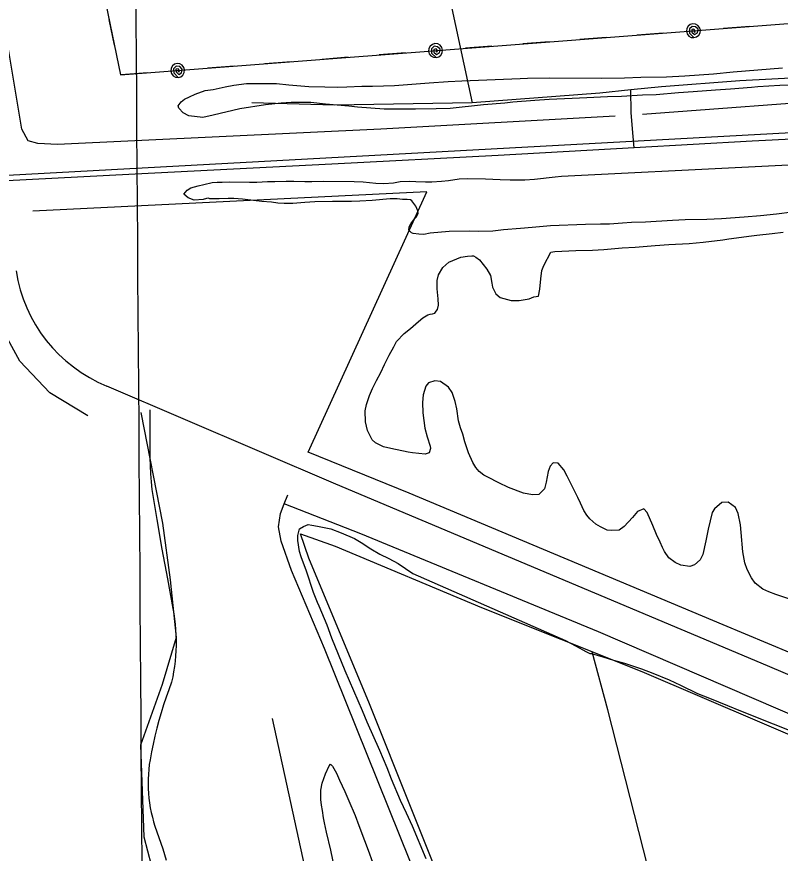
# Model space of a CAD drawing. Extents: x 3508733 to 3546731, y 546897 to 572481.
# Drawn here: x 3533744 to 3534730, y 568029 to 569109 of the extents above; entities that cross this region are included whole.
import ezdxf

# ---------------------------------------------------------------- set-up
doc = ezdxf.new("R2010")
doc.units = 0
for name, color, linetype in [('V-DTCH-CNTR', 7, 'Continuous'), ('V-GRID-MAJR', 7, 'Continuous'), ('V-RAIL-TRAK', 7, 'Continuous'), ('V-ROAD-CNTR', 7, 'Continuous'), ('V-SITE-VEGE', 7, 'Continuous'), ('V-TOPO-SHOR', 7, 'Continuous'), ('V-UTIL-LINE', 7, 'Continuous')]:
    doc.layers.add(name, color=color, linetype=linetype)

msp = doc.modelspace()

# ---------------------------------------------------------------- linework, layer by layer
at = {"layer": 'V-DTCH-CNTR'}
for points in [[(3533970.9196974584, 570623.5985065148), (3533981.048, 570579.441), (3534069.602, 570179.9990000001), (3534105.149, 570026.606), (3534135.48, 569895.72), (3534194.046, 569617.595), (3534262.306, 569319.841), (3534331.666, 568997.602)], [(3535581.8000000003, 569075.4450000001), (3535436.504, 569069.073), (3535207.483, 569054.4400000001), (3534950.045, 569040.346), (3534677.606, 569026.328), (3534576.117, 569018.549), (3534536.574, 569014.425), (3534496.734, 569010.267), (3534331.666, 568997.602), (3534154.02, 568994.946), (3534047.457, 568997.852)], [(3534540.963, 568939.515), (3534539.0870000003, 568958.866), (3534537.248, 568985.323), (3534536.574, 569014.425)], [(3534490.091, 567511.506), (3534405.345, 567708.308), (3534307.006, 567952.201), (3534199.312, 568221.427), (3534120.845, 568409.9), (3534110.3340000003, 568441.169), (3534154.903, 568425.137), (3534343.765, 568345.949), (3534550.787, 568263.509), (3534783.4050000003, 568163.9500000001), (3535100.04, 568035.9130000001), (3535232.892, 567975.577)], [(3534673.44, 567503.246), (3534640.987, 567642.353), (3534575.8000000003, 567943.464), (3534506.903, 568213.802), (3534486.793, 568288.9940000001)], [(3534218.092, 567512.505), (3534179.555, 567705.519), (3534126.325, 567962.2220000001), (3534074.197, 568202.718)], [(3533913.4560000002, 568124.554), (3533913.392, 568118.351), (3533913.54, 568112.147), (3533913.896, 568105.952), (3533914.466, 568099.773), (3533915.244, 568093.617), (3533916.2290000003, 568087.492), (3533917.423, 568081.403), (3533918.824, 568075.357), (3533920.429, 568069.365), (3533922.238, 568063.428), (3533927.347, 568048.952), (3533932.23, 568034.399), (3533936.879, 568019.768)]]:
    msp.add_lwpolyline(points, dxfattribs=at)
at = {"layer": 'V-GRID-MAJR'}
msp.add_spline([(3534014.4590000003, 552440.283), (3533972.165, 558498.1140000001), (3533929.85, 564559.029), (3533887.535, 570619.961), (3533887.514, 570623.028)], degree=3, dxfattribs=at)
at = {"layer": 'V-RAIL-TRAK'}
msp.add_lwpolyline([(3536278.836, 569033.137), (3536143.693, 569025.353), (3536073.772, 569021.322), (3535800.774, 569007.402), (3535598.3170000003, 568996.386), (3535584.696, 568995.644), (3535417.589, 568986.697), (3535190.494, 568974.38), (3534881.376, 568957.584), (3534693.4590000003, 568948.131), (3534540.963, 568939.515), (3534365.361, 568929.5920000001), (3534150.5100000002, 568918.439), (3533896.486, 568905.647), (3533722.582, 568896.5380000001)], dxfattribs=at)
at = {"layer": 'V-ROAD-CNTR'}
for points in [[(3543838.2252852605, 569442.775088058), (3541690.250581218, 569327.0473195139), (3540868.29122514, 569282.6584082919), (3539752.9864557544, 569225.118523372), (3538133.1766953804, 569138.221697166), (3536332.9342958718, 569045.4618826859), (3533541.749878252, 568893.8081859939)], [(3535240.859480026, 568045.973881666), (3534713.117535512, 568270.572432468), (3534155.8116501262, 568505.3229629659), (3533860.10524154, 568632.0807094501)], [(3533903.8971539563, 568598.0007776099), (3533932.1490974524, 568455.162063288), (3533941.679078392, 568381.6832102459), (3533949.5370626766, 568307.3793588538), (3533931.649098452, 568246.5734804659), (3533903.6501544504, 568168.3046370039), (3533907.893145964, 568049.800874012), (3533931.4810987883, 567959.5530545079), (3534004.3299530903, 567623.719726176), (3534050.502860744, 567416.531140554), (3534090.3087811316, 567256.1044614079), (3534148.0776655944, 567038.0028976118), (3534203.3255550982, 566816.578340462)], [(3533915.481, 568601.4720000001), (3533915.614, 568549.762), (3533915.668, 568539.442), (3533915.9590000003, 568529.126), (3533916.487, 568518.821), (3533917.255, 568508.53), (3533918.2600000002, 568498.259), (3533924.648, 568459.814), (3533931.296, 568421.414), (3533938.204, 568383.059), (3533945.3680000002, 568344.751), (3533946.552, 568338.011), (3533947.537, 568331.238), (3533948.321, 568324.439), (3533948.907, 568317.621), (3533949.29, 568310.789), (3533949.472, 568303.949), (3533949.454, 568297.104), (3533949.232, 568290.264), (3533948.811, 568283.434), (3533948.188, 568276.618), (3533947.367, 568269.8250000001), (3533946.343, 568263.058), (3533945.122, 568256.3250000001), (3533943.703, 568249.63), (3533940.008, 568239.8690000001), (3533936.512, 568230.036), (3533933.217, 568220.134), (3533930.12, 568210.169), (3533927.225, 568200.142), (3533924.534, 568190.057), (3533922.045, 568179.922), (3533919.764, 568169.7390000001), (3533917.685, 568159.512), (3533915.815, 568149.245), (3533914.912, 568143.105), (3533914.216, 568136.939), (3533913.73, 568130.754), (3533913.4560000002, 568124.554)]]:
    msp.add_lwpolyline(points, dxfattribs=at)
msp.add_arc((3533932.3887880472, 568809.5139740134), 191.59194781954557, 188.60688842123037, 247.83477731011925, dxfattribs=at)
at = {"layer": 'V-SITE-VEGE'}
for p, q in [((3534606.5670000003, 569032.7149999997), (3534643.328, 569035.1539999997)), ((3534643.328, 569035.154), (3534668.738, 569038.001)), ((3534668.738, 569038.0009999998), (3534732.576, 569042.9429999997)), ((3534276.441, 569023.778), (3534300.839, 569025.2949999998)), ((3534300.839, 569025.2949999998), (3534318.5500000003, 569026.1839999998)), ((3534318.5500000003, 569026.1839999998), (3534393.739, 569029.3829999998)), ((3534393.739, 569029.3829999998), (3534403.094, 569029.6599999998)), ((3534403.094, 569029.6599999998), (3534431.4930000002, 569030.1469999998)), ((3534431.4930000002, 569030.147), (3534499.307, 569029.719)), ((3534499.307, 569029.719), (3534528.3740000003, 569029.8690000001)), ((3534528.3740000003, 569029.8690000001), (3534549.759, 569030.737)), ((3534549.759, 569030.737), (3534582.839, 569031.529)), ((3534582.839, 569031.5289999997), (3534606.5670000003, 569032.7149999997)), ((3533974.009, 569008.987), (3533987.0670000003, 569013.5829999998)), ((3533987.0670000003, 569013.5829999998), (3533997.434, 569015.186)), ((3533997.434, 569015.186), (3534012.823, 569018.43)), ((3534012.823, 569018.43), (3534024.1950000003, 569020.698)), ((3534024.1950000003, 569020.698), (3534040.2460000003, 569022.934)), ((3534040.2460000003, 569022.934), (3534078.9960000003, 569022.688)), ((3534078.9960000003, 569022.688), (3534095.023, 569021.251)), ((3534095.023, 569021.2509999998), (3534105.372, 569020.1839999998)), ((3534105.372, 569020.1839999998), (3534121.068, 569019.0819999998)), ((3534121.068, 569019.0819999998), (3534141.773, 569018.2829999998)), ((3534141.773, 569018.283), (3534158.4790000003, 569018.179)), ((3534158.4790000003, 569018.179), (3534170.173, 569018.437)), ((3534170.173, 569018.437), (3534189.219, 569019.319)), ((3534189.219, 569019.319), (3534202.916, 569019.231)), ((3534202.916, 569019.231), (3534231.3200000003, 569020.388)), ((3534231.3200000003, 569020.388), (3534276.441, 569023.778)), ((3534645.87, 569014.093), (3534617.1240000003, 569011.936)), ((3534665.252, 569015.305), (3534645.87, 569014.093)), ((3534692.327, 569017.474), (3534665.252, 569015.305)), ((3534700.685, 569018.422), (3534692.327, 569017.474)), ((3534729.092, 569020.247), (3534700.685, 569018.422)), ((3534748.137, 569020.46), (3534729.092, 569020.247)), ((3533956.241, 568999.0769999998), (3533960.273, 569002.726)), ((3533960.273, 569002.726), (3533966.972, 569005.692)), ((3533966.972, 569005.692), (3533974.009, 569008.987)), ((3534460.722, 569003.2379999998), (3534431.315, 569002.0849999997)), ((3534479.771, 569004.1169999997), (3534460.722, 569003.2379999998)), ((3534506.505, 569005.62), (3534479.771, 569004.1170000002)), ((3534524.548, 569006.1730000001), (3534506.505, 569005.6199999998)), ((3534551.619, 569007.672), (3534524.548, 569006.1730000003)), ((3534569.326, 569008.229), (3534551.619, 569007.6719999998)), ((3534598.409, 569010.7179999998), (3534569.326, 569008.229)), ((3534617.1240000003, 569011.936), (3534598.409, 569010.718)), ((3533952.198, 568993.7579999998), (3533956.241, 568999.0769999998)), ((3533952.849, 568991.081), (3533952.198, 568993.7579999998)), ((3534064.791, 568995.0509999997), (3534031.685, 568989.9139999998)), ((3534085.183, 568997.26), (3534064.791, 568995.051)), ((3534098.216, 568998.1799999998), (3534085.183, 568997.2599999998)), ((3534123.269, 568998.0199999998), (3534098.216, 568998.1799999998)), ((3534142.301, 568995.8959999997), (3534123.269, 568998.0199999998)), ((3534172.352, 568993.367), (3534142.301, 568995.8959999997)), ((3534183.704, 568992.294), (3534172.352, 568993.367)), ((3534218.098, 568989.7379999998), (3534183.704, 568992.2939999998)), ((3534346.417, 568995.276), (3534303.293, 568990.5349999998)), ((3534374.16, 568997.436), (3534346.417, 568995.276)), ((3534384.191, 568998.71), (3534374.16, 568997.436)), ((3534412.6010000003, 569000.8690000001), (3534384.191, 568998.71)), ((3534431.315, 569002.0849999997), (3534412.6010000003, 569000.8690000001)), ((3533958.487, 568984.698), (3533952.849, 568991.081)), ((3533965.813, 568980.977), (3533958.487, 568984.698)), ((3533983.842, 568978.859), (3533965.813, 568980.977)), ((3533997.223, 568981.779), (3533983.842, 568978.859)), ((3534031.685, 568989.914), (3533997.223, 568981.779)), ((3534258.519, 568989.4819999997), (3534218.098, 568989.7379999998)), ((3534285.248, 568989.982), (3534258.519, 568989.482)), ((3534303.293, 568990.5349999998), (3534285.248, 568989.9819999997))]:
    msp.add_line(p, q, dxfattribs=at)
for points in [[(3534478.169, 568840.545), (3534432.835, 568838.833), (3534409.193, 568836.662), (3534394.234, 568835.61), (3534372.278, 568833.662), (3534358.281, 568832.116), (3534339.9560000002, 568831.577), (3534328.633, 568832.1730000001), (3534302.111, 568831.718), (3534277.5, 568829.316), (3534269.292, 568827.9500000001), (3534263.025, 568828.0160000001), (3534255.562, 568829.056), (3534253.6410000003, 568829.797), (3534250.061, 568833.451), (3534250.585, 568837.5430000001), (3534252.556, 568841.62), (3534257.198, 568847.84), (3534259.875, 568850.464), (3534262.091, 568854.783), (3534261.645, 568858.404), (3534259.052, 568864.214), (3534254.061, 568871.255), (3534252.386, 568872.478), (3534247.81, 568873.006), (3534242.0270000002, 568873.063), (3534234.801, 568873.618), (3534226.1240000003, 568873.707), (3534202.478, 568871.536), (3534186.804, 568870.97), (3534176.1920000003, 568870.358), (3534151.603, 568870.362), (3534128.461, 568869.873), (3534115.917, 568869.277), (3534100.236, 568867.988), (3534088.906, 568867.8640000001), (3534080.7120000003, 568868.187), (3534072.528, 568869.475), (3534060.244, 568870.321), (3534049.6520000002, 568871.634), (3534035.203, 568873.227), (3534024.128, 568874.302), (3534016.6550000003, 568874.378), (3534005.077, 568873.772), (3533993.268, 568873.893), (3533991.347, 568874.634), (3533988.935, 568874.417), (3533984.339, 568872.777), (3533972.762, 568872.171), (3533965.076, 568874.9), (3533959.583, 568880.0160000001), (3533963.728, 568884.796), (3533968.582, 568887.881), (3533978.009, 568890.439), (3533985.2630000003, 568892.534), (3533995.89, 568894.84), (3534002.644, 568895.251), (3534008.911, 568895.188), (3534018.074, 568895.577), (3534044.346, 568895.311), (3534053.748, 568895.456), (3534067.736, 568896.04), (3534077.14, 568896.185), (3534091.607, 568896.763), (3534101.491, 568896.6630000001), (3534115.95, 568896.275), (3534124.867, 568896.185), (3534139.336, 568896.761), (3534179.5870000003, 568896.355), (3534190.911, 568895.757), (3534207.524, 568893.904), (3534217.887, 568893.558), (3534230.431, 568894.635), (3534238.883, 568895.997), (3534251.183, 568896.595), (3534259.132, 568896.03), (3534271.4220000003, 568895.667), (3534279.857, 568895.581), (3534292.401, 568896.421), (3534301.329, 568897.535), (3534315.091, 568899.5650000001), (3534325.46, 568899.941), (3534349.082, 568899.704), (3534368.116, 568898.7880000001), (3534380.887, 568898.416), (3534399.93, 568898.225), (3534412.4760000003, 568899.302), (3534438.7800000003, 568902.411), (3534446.982, 568903.052), (3535171.714, 568939.355)], [(3534745.177, 568856.649), (3534724.665, 568853.964), (3534703.906, 568851.762), (3534683.162, 568850.044), (3534653.73, 568847.932), (3534634.68, 568847.158), (3534606.714, 568846.72), (3534590.3140000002, 568845.919), (3534555.582, 568843.861), (3534537.4960000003, 568843.079), (3534525.918, 568842.4720000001), (3534509.272, 568841.1950000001), (3534497.4620000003, 568841.074), (3534478.169, 568840.545)], [(3534293.927, 568785.036), (3534301.47, 568791.952), (3534317.205, 568798.5430000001), (3534325.6550000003, 568799.903), (3534331.201, 568800.087), (3534333.611, 568800.0650000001), (3534336.487, 568798.588), (3534341.273, 568794.924), (3534350.792, 568782.775), (3534355.535, 568775.013), (3534357.364, 568765.111), (3534358.0300000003, 568759.561), (3534362.281, 568751.08), (3534368.022, 568746.444), (3534381.967, 568742.686), (3534392.569, 568742.579), (3534405.611, 568744.859), (3534411.419, 568747.21), (3534417.454, 568748.113), (3534419.234, 568757.255), (3534420.573, 568770.5), (3534421.8880000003, 568781.334), (3534424.364, 568787.817), (3534433.457, 568805.08), (3534438.526, 568805.752), (3534465.779, 568806.9230000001), (3534486.998, 568807.675), (3534501.951, 568808.486), (3534525.595, 568810.415), (3534542.235, 568811.212), (3534568.29, 568813.36), (3534585.9, 568814.628), (3534612.19, 568816.2930000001), (3534630.287, 568817.794), (3534655.6240000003, 568820.672), (3534663.112, 568822.044), (3534692.321, 568826.086), (3534699.316, 568826.74), (3534719.348, 568829.187), (3534733.346, 568830.733)], [(3534618.842, 568401.131), (3534612.795, 568399.0210000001), (3534601.242, 568400.8250000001), (3534594.043, 568404.033), (3534585.906, 568410.142), (3534580.207, 568418.393), (3534577.61, 568423.724), (3534574.544, 568430.505), (3534569.824, 568440.436), (3534564.88, 568452.056), (3534557.572, 568468.522), (3534553.286, 568473.386), (3534545.291, 568469.851), (3534538.7060000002, 568462.204), (3534528.222, 568450.498), (3534521.427, 568445.988), (3534511.537, 568445.363), (3534506.239, 568445.9), (3534497.365, 568450.328), (3534491.375, 568453.764), (3534483.73, 568460.59), (3534479.679, 568465.21), (3534475.884, 568471.275), (3534473.7600000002, 568475.876), (3534471.882, 568480.957), (3534468.341, 568488.226), (3534465.0270000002, 568494.286), (3534454.636, 568515.603), (3534450.38, 568523.843), (3534442.753, 568532.356), (3534436.2490000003, 568532.6630000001), (3534432.349, 568528.604), (3534429.869, 568521.639), (3534427.3200000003, 568507.9230000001), (3534425.306, 568499.506), (3534417.9990000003, 568492.109), (3534409.557, 568491.4720000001), (3534398.007, 568493.5160000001), (3534378.798, 568500.942), (3534366.324, 568506.854), (3534352.1780000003, 568514.469), (3534346.659, 568516.937), (3534340.921, 568521.573), (3534336.634, 568526.921), (3534332.841, 568533.227), (3534327.183, 568545.818), (3534322.507, 568560.086), (3534319.7120000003, 568569.759), (3534316.664, 568578.225), (3534314.344, 568587.169), (3534311.849, 568602.621), (3534309.775, 568612.042), (3534305.793, 568623.654), (3534301.044, 568630.693), (3534290.992, 568637.783), (3534283.767, 568638.58), (3534275.546, 568636.012), (3534272.13, 568631.948), (3534268.643, 568620.654), (3534267.819, 568610.778), (3534268.163, 568597.278), (3534270.859, 568577.723), (3534273.877, 568566.363), (3534277.615, 568554.515), (3534278.065, 568551.376), (3534276.321, 568545.609), (3534271.004, 568544.216), (3534254.8680000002, 568545.826), (3534249.092, 568546.848), (3534226.72, 568551.171), (3534217.103, 568553.68), (3534207.028, 568558.603), (3534202.49, 568562.746), (3534196.5840000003, 568574.6190000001), (3534194.044, 568585.731), (3534193.7060000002, 568599.959), (3534195.234, 568608.138), (3534199.207, 568619.6680000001), (3534202.916, 568628.79), (3534208.083, 568639.104), (3534213.734, 568649.655), (3534218.659, 568659.969), (3534224.566, 568671.962), (3534230.458, 568682.507), (3534234.146, 568689.462), (3534244.132, 568699.966), (3534252.15, 568706.153), (3534262.365, 568715.21), (3534267.9590000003, 568719.975), (3534274.508, 568724.006), (3534277.654, 568724.9400000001), (3534280.544, 568725.151), (3534283.45, 568726.326), (3534285.162, 568728.72), (3534286.872, 568730.873), (3534288.133, 568736.644), (3534287.974, 568744.601), (3534286.657, 568757.632), (3534286.769, 568768.476), (3534288.287, 568775.693), (3534293.927, 568785.036)], [(3534740.612, 568357.232), (3534723.792, 568362.706), (3534714.67, 568366.415), (3534707.232, 568369.8640000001), (3534697.1890000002, 568377.679), (3534692.433, 568384.237), (3534686.758, 568395.14), (3534683.952, 568403.846), (3534681.444, 568417.852), (3534679.285, 568442.703), (3534678.179, 568452.601), (3534675.435, 568467.332), (3534671.898, 568475.08), (3534662.328, 568482.166), (3534654.125, 568481.527), (3534644.6410000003, 568473.427), (3534641.7, 568468.635), (3534636.4220000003, 568447.235), (3534633.619, 568432.317), (3534629.582, 568414.52), (3534626.1410000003, 568407.807), (3534618.842, 568401.131)], [(3534272.466, 568021.358), (3534254.573, 568063.483), (3534247.0300000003, 568080.432), (3534239.241, 568096.902), (3534227.7090000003, 568124.4990000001), (3534222.069, 568139.019), (3534212.656, 568161.533), (3534196.1520000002, 568198.098), (3534190.0300000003, 568212.622), (3534167.654, 568264.1950000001), (3534150.723, 568306.308), (3534144.382, 568323.245), (3534134.267, 568347.694), (3534132.147, 568352.5380000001), (3534126.735, 568365.608), (3534117.85, 568392.936), (3534111.0470000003, 568411.3250000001), (3534108.7060000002, 568418.34), (3534106.681, 568432.584), (3534106.7460000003, 568439.0920000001), (3534109.003, 568447.503), (3534113.857, 568450.829), (3534119.907, 568453.178), (3534124.9590000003, 568452.165), (3534132.1780000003, 568451.126), (3534149.498, 568447.577), (3534162.708, 568442.623), (3534179.985, 568434.974), (3534188.615, 568430.067), (3534201.065, 568421.746), (3534212.5640000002, 568414.881), (3534224.078, 568409.218), (3534236.069, 568403.072), (3534255.22, 568389.86)], [(3534255.22, 568389.86), (3534452.25, 568303.5), (3534458.7260000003, 568300.06), (3534465.914, 568295.89), (3534478.38, 568289.015), (3534483.9, 568286.549), (3534486.066, 568286.526), (3534500.73, 568282.281), (3534514.185, 568278.046), (3534528.612, 568274.284), (3534550.472, 568266.833), (3534564.88, 568261.383), (3534586.242, 568252.4890000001), (3534600.879, 568245.833), (3534622.949, 568235.003), (3534638.071, 568228.824), (3534661.603, 568219.667), (3534678.163, 568212.51), (3534720.419, 568195.931), (3534764.113, 568178.376)], [(3534154.452, 568007.605), (3534149.4020000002, 568032.484), (3534143.61, 568055.684), (3534141.083, 568068.005), (3534139.9420000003, 568074.524), (3534138.588, 568083.699), (3534137.216, 568090.942), (3534136.321, 568097.9450000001), (3534136.444, 568109.995), (3534137.982, 568119.137), (3534142.4450000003, 568131.386), (3534147.3680000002, 568141.46), (3534149.078, 568143.615), (3534151.464, 568141.18), (3534156.435, 568132.21), (3534160.443, 568123.25), (3534167.523, 568108.234), (3534172.704, 568096.37), (3534180.71, 568077.485), (3534185.639, 568064.421), (3534192.6780000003, 568045.305), (3534197.616, 568032.7220000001), (3534203, 568017.2390000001)]]:
    msp.add_lwpolyline(points, dxfattribs=at)
at = {"layer": 'V-TOPO-SHOR'}
for points in [[(3534516.3850000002, 568980.528), (3534213.986, 568963.698), (3533796.519, 568943.775), (3533770.825, 568945.128), (3533758.603, 568948.8640000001), (3533750.109, 568963.593), (3533712.094, 569191.437), (3533621.47, 569665.562), (3533560.682, 569988.992), (3533508.345, 570289.12), (3533462.107, 570585.55), (3533455.5565240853, 570620.0754107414)], [(3535561.91, 569035.2220000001), (3535153.006, 569014.031), (3534828.607, 569003.431), (3534551.889, 568982.797)], [(3535704.698, 568219.819), (3535547.975, 568159.901), (3535307.017, 568070.546), (3535289.886, 568071.245), (3535264.829, 568078.102), (3535108.419, 568128.462), (3534915.473, 568215.113), (3534655.93, 568323.52), (3534250.44, 568493.862), (3534120.1890000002, 568546.633), (3534273.2120000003, 568882.963), (3533764.376, 568858.091)], [(3533835.396, 568593.757), (3533786.5840000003, 568623.379), (3533747.619, 568663.971), (3533727.004, 568702.0210000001), (3533716.15, 568733.9), (3533698.1350000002, 568802.536), (3533692.129, 568852.336)], [(3534460.065, 567502.128), (3534293.2490000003, 567915.437), (3534140.9420000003, 568293.178), (3534098.611, 568393.754), (3534085.34, 568431.762), (3534081.761, 568450.1410000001), (3534084.296, 568467.262), (3534089.1890000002, 568480.11), (3534093.598, 568491.691)], [(3535462.522, 567512.976), (3535324.772, 567864.942), (3535282.429, 567963.069), (3535264.1750000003, 567983.969), (3535240.9960000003, 567998.772), (3534859.929, 568157.361), (3534494.7660000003, 568314.6460000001), (3534188.197, 568441.036), (3534089.1890000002, 568480.11)]]:
    msp.add_lwpolyline(points, dxfattribs=at)
at = {"layer": 'V-UTIL-LINE'}
for points in [[(3533549.637, 570620.236), (3533877.811, 569033.886), (3535770.3000000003, 569179.85), (3535889.181, 568875.457)], [(3533869.89, 569072.175), (3533863.002, 569105.47)], [(3534617.512, 569090.938), (3534619.326, 569088.705), (3534619.964, 569090.942), (3534618.179, 569093.029), (3534615.302, 569092.482), (3534615.403, 569089.086), (3534618.887, 569085.9500000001), (3534622.6180000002, 569088.0210000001), (3534623.548, 569092.794), (3534620.224, 569095.943), (3534615.798, 569096.5750000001), (3534612.326, 569093.226), (3534612.427, 569087.721), (3534618.204, 569081.964), (3534621.585, 569082.912), (3534624.346, 569085.082), (3534626.0670000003, 569088.143), (3534626.485, 569091.63), (3534625.537, 569095.011), (3534623.3680000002, 569097.772), (3534620.306, 569099.493), (3534616.8200000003, 569099.911), (3534613.4390000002, 569098.963), (3534610.677, 569096.7930000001), (3534608.957, 569093.732), (3534608.538, 569090.246), (3534609.486, 569086.8640000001), (3534611.656, 569084.103), (3534614.717, 569082.382), (3534618.204, 569081.964)], [(3534690.296, 569096.549), (3534656.397, 569093.935)], [(3534504.847, 569082.246), (3534470.948, 569079.632)], [(3534578.628, 569087.937), (3534544.7290000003, 569085.322)], [(3534284.502, 569065.253), (3534286.316, 569063.02), (3534286.954, 569065.258), (3534285.169, 569067.345), (3534282.292, 569066.7980000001), (3534282.393, 569063.402), (3534285.877, 569060.265), (3534289.608, 569062.336), (3534290.538, 569067.11), (3534287.214, 569070.259), (3534282.788, 569070.89), (3534279.316, 569067.541), (3534279.417, 569062.037), (3534285.194, 569056.28), (3534288.575, 569057.228), (3534291.336, 569059.398), (3534293.057, 569062.459), (3534293.475, 569065.9450000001), (3534292.5270000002, 569069.326), (3534290.358, 569072.088), (3534287.296, 569073.808), (3534283.81, 569074.227), (3534280.429, 569073.279), (3534277.667, 569071.109), (3534275.947, 569068.0480000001), (3534275.528, 569064.561), (3534276.4760000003, 569061.18), (3534278.646, 569058.419), (3534281.707, 569056.698), (3534285.194, 569056.28)], [(3534357.286, 569070.866), (3534323.387, 569068.251)], [(3534431.0670000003, 569076.556), (3534397.168, 569073.942)], [(3534171.8370000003, 569056.563), (3534137.938, 569053.948)], [(3534245.6180000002, 569062.253), (3534211.719, 569059.639)], [(3533951.492, 569039.569), (3533953.306, 569037.336), (3533953.944, 569039.573), (3533952.159, 569041.66), (3533949.282, 569041.1140000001), (3533949.383, 569037.7170000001), (3533952.867, 569034.581), (3533956.598, 569036.652), (3533957.528, 569041.426), (3533954.204, 569044.574), (3533949.778, 569045.206), (3533946.306, 569041.857), (3533946.407, 569036.352), (3533952.184, 569030.596), (3533955.565, 569031.5430000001), (3533958.326, 569033.713), (3533960.0470000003, 569036.774), (3533960.465, 569040.261), (3533959.517, 569043.642), (3533957.348, 569046.403), (3533954.286, 569048.1240000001), (3533950.8000000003, 569048.542), (3533947.419, 569047.594), (3533944.657, 569045.425), (3533942.937, 569042.363), (3533942.518, 569038.877), (3533943.466, 569035.496), (3533945.636, 569032.734), (3533948.697, 569031.014), (3533952.184, 569030.596)], [(3534098.057, 569050.872), (3534064.1580000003, 569048.258)], [(3533912.608, 569036.5700000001), (3533878.7090000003, 569033.955)], [(3534024.276, 569045.182), (3533990.377, 569042.568)]]:
    msp.add_lwpolyline(points, dxfattribs=at)

doc.saveas('drawing.dxf')
